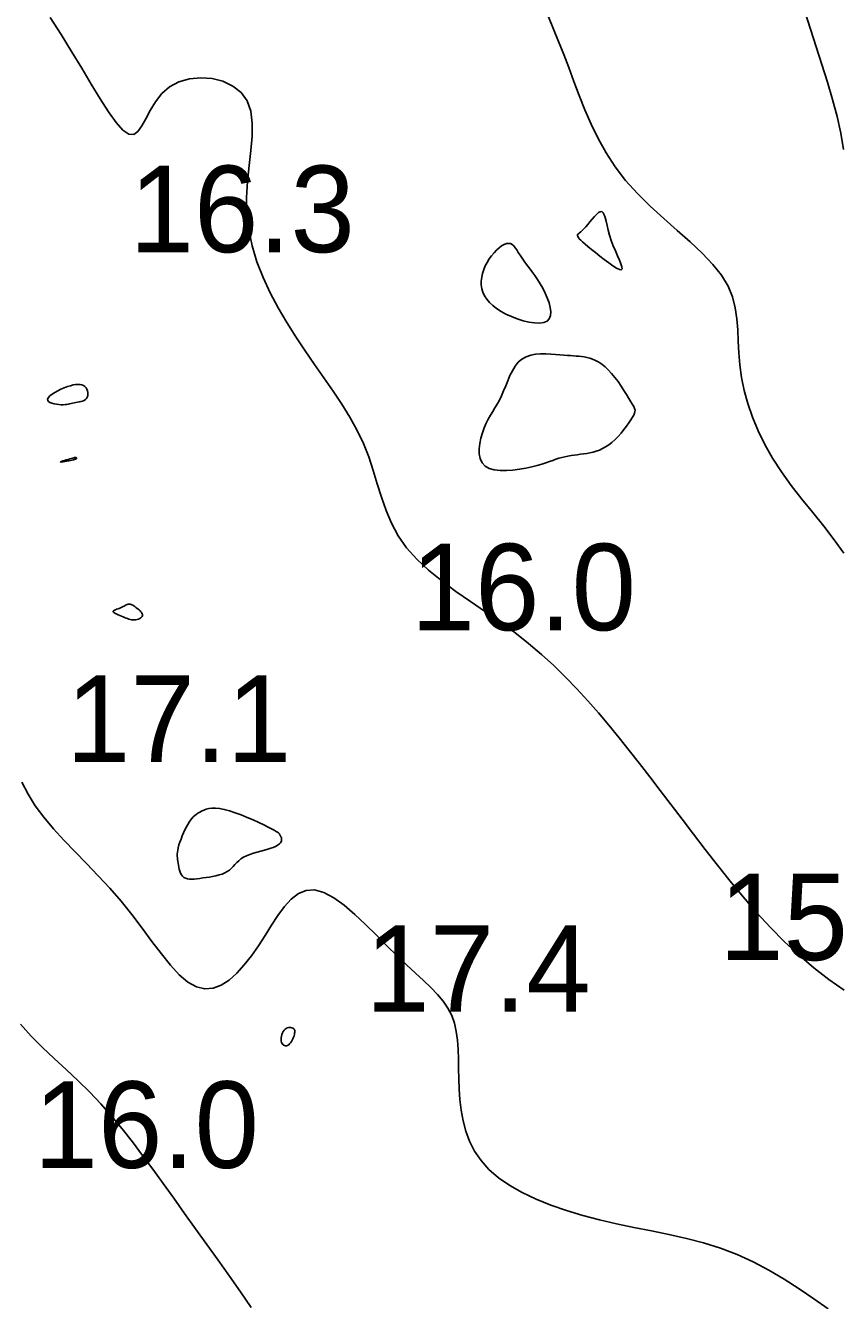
# Model space of a CAD drawing. Extents: x 3040093 to 3056816, y 408076 to 509144.
# Drawn here: x 3045597.3 to 3045644.5, y 434107.9 to 434181.6 of the extents above; entities that cross this region are included whole.
import ezdxf

# ---------------------------------------------------------------- set-up
doc = ezdxf.new("R2010")
doc.units = 0
doc.layers.add('V-CHAN-CONT-EL17', color=7, linetype='Continuous')
doc.layers.add('V-TOPO-SOUN-0610', color=7, linetype='Continuous')

msp = doc.modelspace()

# ---------------------------------------------------------------- linework, layer by layer
at = {"layer": 'V-CHAN-CONT-EL17'}
for points in [[(3045642.343, 434182.389), (3045642.661, 434181.368), (3045642.993, 434180.344), (3045643.325, 434179.321), (3045643.646, 434178.305), (3045643.942, 434177.3), (3045644.202, 434176.311), (3045644.411, 434175.343), (3045644.566, 434174.401)], [(3045598.742, 434182.028), (3045599.371, 434181.06), (3045599.979, 434180.077), (3045600.564, 434179.106), (3045601.118, 434178.177), (3045601.639, 434177.323), (3045602.121, 434176.576), (3045602.559, 434175.966), (3045602.949, 434175.527), (3045603.286, 434175.289), (3045603.569, 434175.272), (3045603.814, 434175.445), (3045604.042, 434175.764), (3045604.273, 434176.186), (3045604.527, 434176.667), (3045604.825, 434177.164), (3045605.187, 434177.632), (3045605.632, 434178.029), (3045606.174, 434178.318), (3045606.786, 434178.493), (3045607.438, 434178.555), (3045608.096, 434178.505), (3045608.727, 434178.344), (3045609.298, 434178.074), (3045609.777, 434177.694), (3045610.132, 434177.208), (3045610.339, 434176.617), (3045610.421, 434175.934), (3045610.41, 434175.172), (3045610.339, 434174.347), (3045610.241, 434173.472), (3045610.147, 434172.562), (3045610.09, 434171.63), (3045610.103, 434170.69), (3045610.212, 434169.756), (3045610.411, 434168.83), (3045610.692, 434167.916), (3045611.043, 434167.014), (3045611.453, 434166.127), (3045611.911, 434165.257), (3045612.408, 434164.407), (3045612.932, 434163.577), (3045613.472, 434162.769), (3045614.018, 434161.98), (3045614.56, 434161.206), (3045615.088, 434160.442), (3045615.59, 434159.685), (3045616.056, 434158.929), (3045616.477, 434158.172), (3045616.841, 434157.408), (3045617.145, 434156.636), (3045617.404, 434155.859), (3045617.642, 434155.082), (3045617.883, 434154.31), (3045618.149, 434153.55), (3045618.463, 434152.807), (3045618.849, 434152.085), (3045619.328, 434151.39), (3045619.917, 434150.726), (3045620.603, 434150.088), (3045621.365, 434149.471), (3045622.182, 434148.869), (3045623.034, 434148.274), (3045623.901, 434147.682), (3045624.761, 434147.087), (3045625.595, 434146.482), (3045626.385, 434145.862), (3045627.133, 434145.227), (3045627.844, 434144.577), (3045628.522, 434143.914), (3045629.174, 434143.237), (3045629.803, 434142.547), (3045630.415, 434141.845), (3045631.015, 434141.132), (3045631.608, 434140.408), (3045632.199, 434139.67), (3045632.79, 434138.916), (3045633.386, 434138.145), (3045633.992, 434137.354), (3045634.611, 434136.541), (3045635.246, 434135.703), (3045635.904, 434134.838), (3045636.585, 434133.946), (3045637.292, 434133.037), (3045638.022, 434132.121), (3045638.775, 434131.209), (3045639.55, 434130.314), (3045640.348, 434129.446), (3045641.166, 434128.616), (3045642.004, 434127.835), (3045642.862, 434127.113), (3045643.735, 434126.446), (3045644.621, 434125.827)], [(3045644.595, 434151.073), (3045644.039, 434151.856), (3045643.434, 434152.637), (3045642.803, 434153.417), (3045642.17, 434154.198), (3045641.555, 434154.982), (3045640.984, 434155.771), (3045640.474, 434156.565), (3045640.029, 434157.361), (3045639.644, 434158.154), (3045639.32, 434158.942), (3045639.054, 434159.72), (3045638.843, 434160.484), (3045638.687, 434161.229), (3045638.583, 434161.951), (3045638.525, 434162.649), (3045638.494, 434163.324), (3045638.465, 434163.981), (3045638.415, 434164.624), (3045638.321, 434165.256), (3045638.157, 434165.883), (3045637.902, 434166.507), (3045637.53, 434167.134), (3045637.027, 434167.767), (3045636.413, 434168.408), (3045635.716, 434169.062), (3045634.965, 434169.732), (3045634.187, 434170.419), (3045633.412, 434171.126), (3045632.668, 434171.858), (3045631.984, 434172.617), (3045631.38, 434173.403), (3045630.854, 434174.212), (3045630.394, 434175.036), (3045629.989, 434175.868), (3045629.628, 434176.702), (3045629.301, 434177.528), (3045628.995, 434178.342), (3045628.702, 434179.135), (3045628.41, 434179.901), (3045628.117, 434180.644), (3045627.823, 434181.365), (3045627.525, 434182.071)], [(3045643.688, 434107.399), (3045642.859, 434107.979), (3045642.014, 434108.555), (3045641.152, 434109.112), (3045640.269, 434109.639), (3045639.363, 434110.122), (3045638.431, 434110.548), (3045637.473, 434110.91), (3045636.493, 434111.214), (3045635.497, 434111.474), (3045634.49, 434111.702), (3045633.479, 434111.911), (3045632.469, 434112.112), (3045631.466, 434112.319), (3045630.477, 434112.544), (3045629.507, 434112.797), (3045628.566, 434113.081), (3045627.665, 434113.396), (3045626.812, 434113.744), (3045626.019, 434114.124), (3045625.295, 434114.537), (3045624.65, 434114.984), (3045624.094, 434115.465), (3045623.635, 434115.98), (3045623.265, 434116.524), (3045622.974, 434117.092), (3045622.753, 434117.679), (3045622.593, 434118.278), (3045622.482, 434118.885), (3045622.411, 434119.494), (3045622.371, 434120.098), (3045622.351, 434120.695), (3045622.342, 434121.279), (3045622.333, 434121.848), (3045622.314, 434122.399), (3045622.275, 434122.929), (3045622.206, 434123.436), (3045622.097, 434123.915), (3045621.938, 434124.365), (3045621.72, 434124.785), (3045621.446, 434125.184), (3045621.117, 434125.574), (3045620.738, 434125.967), (3045620.312, 434126.375), (3045619.841, 434126.811), (3045619.329, 434127.285), (3045618.78, 434127.811), (3045618.197, 434128.392), (3045617.59, 434129.005), (3045616.969, 434129.619), (3045616.345, 434130.203), (3045615.728, 434130.725), (3045615.129, 434131.154), (3045614.557, 434131.46), (3045614.023, 434131.611), (3045613.535, 434131.585), (3045613.088, 434131.4), (3045612.672, 434131.081), (3045612.279, 434130.654), (3045611.901, 434130.145), (3045611.53, 434129.581), (3045611.157, 434128.987), (3045610.774, 434128.389), (3045610.374, 434127.813), (3045609.957, 434127.278), (3045609.524, 434126.803), (3045609.078, 434126.408), (3045608.62, 434126.112), (3045608.151, 434125.933), (3045607.674, 434125.891), (3045607.191, 434126.005), (3045606.701, 434126.286), (3045606.202, 434126.716), (3045605.692, 434127.269), (3045605.166, 434127.919), (3045604.622, 434128.639), (3045604.055, 434129.405), (3045603.463, 434130.189), (3045602.842, 434130.966), (3045602.191, 434131.715), (3045601.522, 434132.436), (3045600.848, 434133.135), (3045600.182, 434133.816), (3045599.54, 434134.486), (3045598.933, 434135.15), (3045598.377, 434135.812), (3045597.884, 434136.479), (3045597.465, 434137.155), (3045597.116, 434137.848)], [(3045597.026, 434123.849), (3045597.645, 434123.169), (3045598.301, 434122.513), (3045598.981, 434121.87), (3045599.671, 434121.233), (3045600.358, 434120.589), (3045601.029, 434119.931), (3045601.674, 434119.249), (3045602.296, 434118.542), (3045602.901, 434117.811), (3045603.495, 434117.056), (3045604.083, 434116.276), (3045604.673, 434115.473), (3045605.27, 434114.646), (3045605.88, 434113.796), (3045606.507, 434112.923), (3045607.147, 434112.032), (3045607.796, 434111.127), (3045608.447, 434110.214), (3045609.095, 434109.298), (3045609.735, 434108.384), (3045610.361, 434107.476)]]:
    msp.add_lwpolyline(points, dxfattribs=at)
for points in [[(3045629.212, 434169.463), (3045629.235, 434169.504), (3045629.275, 434169.546), (3045629.33, 434169.595), (3045629.4, 434169.653), (3045629.484, 434169.726), (3045629.58, 434169.817), (3045629.687, 434169.931), (3045629.804, 434170.069), (3045629.927, 434170.222), (3045630.054, 434170.378), (3045630.181, 434170.527), (3045630.304, 434170.657), (3045630.42, 434170.755), (3045630.526, 434170.811), (3045630.617, 434170.813), (3045630.693, 434170.753), (3045630.757, 434170.634), (3045630.813, 434170.466), (3045630.867, 434170.256), (3045630.924, 434170.011), (3045630.987, 434169.739), (3045631.064, 434169.449), (3045631.157, 434169.148), (3045631.271, 434168.843), (3045631.395, 434168.546), (3045631.519, 434168.264), (3045631.631, 434168.009), (3045631.72, 434167.79), (3045631.775, 434167.616), (3045631.785, 434167.499), (3045631.737, 434167.446), (3045631.626, 434167.465), (3045631.459, 434167.546), (3045631.249, 434167.677), (3045631.01, 434167.846), (3045630.753, 434168.038), (3045630.492, 434168.242), (3045630.24, 434168.445), (3045630.009, 434168.634), (3045629.809, 434168.799), (3045629.642, 434168.94), (3045629.505, 434169.059), (3045629.396, 434169.16), (3045629.313, 434169.243), (3045629.256, 434169.313), (3045629.221, 434169.371), (3045629.207, 434169.42)], [(3045623.65, 434166.577), (3045623.648, 434166.797), (3045623.673, 434167.019), (3045623.722, 434167.241), (3045623.792, 434167.46), (3045623.882, 434167.675), (3045623.989, 434167.882), (3045624.11, 434168.08), (3045624.243, 434168.266), (3045624.384, 434168.437), (3045624.53, 434168.59), (3045624.678, 434168.722), (3045624.824, 434168.831), (3045624.966, 434168.912), (3045625.1, 434168.963), (3045625.222, 434168.98), (3045625.331, 434168.963), (3045625.429, 434168.913), (3045625.52, 434168.834), (3045625.608, 434168.729), (3045625.697, 434168.602), (3045625.789, 434168.457), (3045625.89, 434168.297), (3045626.003, 434168.126), (3045626.13, 434167.946), (3045626.27, 434167.757), (3045626.42, 434167.559), (3045626.575, 434167.35), (3045626.734, 434167.129), (3045626.893, 434166.896), (3045627.049, 434166.648), (3045627.199, 434166.386), (3045627.339, 434166.11), (3045627.462, 434165.827), (3045627.562, 434165.546), (3045627.63, 434165.276), (3045627.66, 434165.027), (3045627.645, 434164.806), (3045627.577, 434164.623), (3045627.449, 434164.486), (3045627.258, 434164.403), (3045627.011, 434164.37), (3045626.722, 434164.381), (3045626.403, 434164.43), (3045626.067, 434164.512), (3045625.725, 434164.621), (3045625.39, 434164.75), (3045625.075, 434164.894), (3045624.789, 434165.049), (3045624.536, 434165.212), (3045624.314, 434165.384), (3045624.123, 434165.564), (3045623.965, 434165.752), (3045623.839, 434165.948), (3045623.744, 434166.151), (3045623.681, 434166.361)], [(3045623.697, 434156.302), (3045623.588, 434156.538), (3045623.534, 434156.81), (3045623.527, 434157.106), (3045623.56, 434157.417), (3045623.624, 434157.731), (3045623.713, 434158.037), (3045623.818, 434158.325), (3045623.932, 434158.586), (3045624.054, 434158.825), (3045624.18, 434159.048), (3045624.31, 434159.263), (3045624.441, 434159.476), (3045624.572, 434159.695), (3045624.699, 434159.927), (3045624.823, 434160.178), (3045624.941, 434160.453), (3045625.058, 434160.745), (3045625.178, 434161.044), (3045625.306, 434161.34), (3045625.448, 434161.623), (3045625.607, 434161.883), (3045625.789, 434162.111), (3045625.999, 434162.296), (3045626.239, 434162.432), (3045626.503, 434162.522), (3045626.785, 434162.575), (3045627.077, 434162.598), (3045627.371, 434162.598), (3045627.659, 434162.582), (3045627.934, 434162.559), (3045628.189, 434162.534), (3045628.417, 434162.515), (3045628.621, 434162.501), (3045628.806, 434162.49), (3045628.976, 434162.48), (3045629.134, 434162.469), (3045629.286, 434162.456), (3045629.437, 434162.439), (3045629.589, 434162.415), (3045629.747, 434162.384), (3045629.911, 434162.341), (3045630.08, 434162.284), (3045630.254, 434162.209), (3045630.433, 434162.114), (3045630.615, 434161.995), (3045630.8, 434161.85), (3045630.988, 434161.674), (3045631.178, 434161.466), (3045631.366, 434161.235), (3045631.55, 434160.988), (3045631.727, 434160.734), (3045631.893, 434160.482), (3045632.046, 434160.242), (3045632.182, 434160.021), (3045632.297, 434159.829), (3045632.39, 434159.672), (3045632.46, 434159.544), (3045632.506, 434159.437), (3045632.529, 434159.343), (3045632.528, 434159.254), (3045632.504, 434159.16), (3045632.455, 434159.055), (3045632.383, 434158.929), (3045632.287, 434158.777), (3045632.17, 434158.603), (3045632.035, 434158.414), (3045631.885, 434158.216), (3045631.723, 434158.017), (3045631.551, 434157.822), (3045631.374, 434157.639), (3045631.194, 434157.475), (3045631.013, 434157.334), (3045630.832, 434157.216), (3045630.651, 434157.118), (3045630.469, 434157.037), (3045630.288, 434156.972), (3045630.106, 434156.919), (3045629.924, 434156.877), (3045629.741, 434156.843), (3045629.558, 434156.814), (3045629.375, 434156.788), (3045629.193, 434156.764), (3045629.012, 434156.74), (3045628.832, 434156.714), (3045628.654, 434156.685), (3045628.478, 434156.65), (3045628.305, 434156.608), (3045628.134, 434156.558), (3045627.962, 434156.499), (3045627.781, 434156.435), (3045627.587, 434156.365), (3045627.375, 434156.292), (3045627.138, 434156.217), (3045626.871, 434156.14), (3045626.568, 434156.064), (3045626.228, 434155.991), (3045625.861, 434155.926), (3045625.481, 434155.877), (3045625.102, 434155.851), (3045624.737, 434155.854), (3045624.4, 434155.895), (3045624.106, 434155.978), (3045623.868, 434156.113)], [(3045600.221, 434159.78), (3045600.322, 434159.796), (3045600.424, 434159.815), (3045600.524, 434159.837), (3045600.619, 434159.866), (3045600.706, 434159.904), (3045600.782, 434159.953), (3045600.844, 434160.014), (3045600.889, 434160.09), (3045600.916, 434160.177), (3045600.928, 434160.271), (3045600.923, 434160.368), (3045600.902, 434160.465), (3045600.866, 434160.557), (3045600.815, 434160.64), (3045600.749, 434160.711), (3045600.67, 434160.766), (3045600.577, 434160.804), (3045600.47, 434160.826), (3045600.349, 434160.832), (3045600.216, 434160.822), (3045600.069, 434160.796), (3045599.909, 434160.755), (3045599.737, 434160.699), (3045599.554, 434160.628), (3045599.366, 434160.545), (3045599.181, 434160.454), (3045599.009, 434160.358), (3045598.856, 434160.259), (3045598.731, 434160.161), (3045598.642, 434160.068), (3045598.598, 434159.983), (3045598.602, 434159.907), (3045598.65, 434159.842), (3045598.734, 434159.788), (3045598.844, 434159.743), (3045598.972, 434159.707), (3045599.11, 434159.681), (3045599.249, 434159.663), (3045599.38, 434159.654), (3045599.498, 434159.653), (3045599.603, 434159.659), (3045599.698, 434159.67), (3045599.785, 434159.686), (3045599.869, 434159.704), (3045599.952, 434159.724), (3045600.036, 434159.744), (3045600.125, 434159.763)], [(3045600.262, 434156.549), (3045600.263, 434156.556), (3045600.263, 434156.563), (3045600.263, 434156.571), (3045600.261, 434156.578), (3045600.258, 434156.584), (3045600.254, 434156.59), (3045600.249, 434156.596), (3045600.243, 434156.6), (3045600.232, 434156.603), (3045600.216, 434156.603), (3045600.193, 434156.601), (3045600.159, 434156.596), (3045600.113, 434156.586), (3045600.053, 434156.571), (3045599.976, 434156.551), (3045599.883, 434156.526), (3045599.778, 434156.496), (3045599.669, 434156.465), (3045599.565, 434156.433), (3045599.471, 434156.403), (3045599.396, 434156.377), (3045599.348, 434156.357), (3045599.332, 434156.345), (3045599.356, 434156.342), (3045599.412, 434156.348), (3045599.495, 434156.36), (3045599.595, 434156.377), (3045599.705, 434156.397), (3045599.818, 434156.418), (3045599.925, 434156.44), (3045600.02, 434156.46), (3045600.096, 434156.477), (3045600.154, 434156.491), (3045600.196, 434156.503), (3045600.225, 434156.513), (3045600.243, 434156.521), (3045600.254, 434156.528), (3045600.259, 434156.535), (3045600.261, 434156.542)], [(3045603.688, 434147.223), (3045603.768, 434147.24), (3045603.845, 434147.265), (3045603.916, 434147.297), (3045603.978, 434147.335), (3045604.029, 434147.377), (3045604.065, 434147.423), (3045604.083, 434147.473), (3045604.083, 434147.524), (3045604.066, 434147.577), (3045604.034, 434147.631), (3045603.99, 434147.685), (3045603.938, 434147.739), (3045603.88, 434147.793), (3045603.818, 434147.845), (3045603.756, 434147.896), (3045603.696, 434147.944), (3045603.637, 434147.989), (3045603.58, 434148.029), (3045603.525, 434148.064), (3045603.47, 434148.092), (3045603.416, 434148.113), (3045603.362, 434148.125), (3045603.307, 434148.128), (3045603.253, 434148.12), (3045603.197, 434148.104), (3045603.139, 434148.081), (3045603.079, 434148.052), (3045603.017, 434148.019), (3045602.952, 434147.985), (3045602.883, 434147.95), (3045602.81, 434147.916), (3045602.733, 434147.886), (3045602.655, 434147.857), (3045602.58, 434147.831), (3045602.512, 434147.805), (3045602.455, 434147.779), (3045602.412, 434147.753), (3045602.387, 434147.725), (3045602.384, 434147.696), (3045602.405, 434147.663), (3045602.449, 434147.628), (3045602.51, 434147.591), (3045602.586, 434147.553), (3045602.672, 434147.514), (3045602.765, 434147.474), (3045602.86, 434147.435), (3045602.954, 434147.396), (3045603.044, 434147.358), (3045603.129, 434147.323), (3045603.212, 434147.291), (3045603.292, 434147.263), (3045603.371, 434147.24), (3045603.449, 434147.224), (3045603.527, 434147.215), (3045603.607, 434147.214)], [(3045606.561, 434132.285), (3045606.668, 434132.253), (3045606.789, 434132.236), (3045606.923, 434132.233), (3045607.068, 434132.241), (3045607.225, 434132.256), (3045607.392, 434132.278), (3045607.568, 434132.304), (3045607.752, 434132.331), (3045607.941, 434132.361), (3045608.131, 434132.394), (3045608.319, 434132.434), (3045608.501, 434132.48), (3045608.674, 434132.535), (3045608.834, 434132.6), (3045608.978, 434132.677), (3045609.103, 434132.766), (3045609.214, 434132.865), (3045609.317, 434132.972), (3045609.418, 434133.082), (3045609.521, 434133.194), (3045609.634, 434133.304), (3045609.763, 434133.409), (3045609.911, 434133.506), (3045610.085, 434133.593), (3045610.278, 434133.671), (3045610.485, 434133.74), (3045610.698, 434133.804), (3045610.912, 434133.862), (3045611.118, 434133.917), (3045611.311, 434133.969), (3045611.484, 434134.021), (3045611.632, 434134.074), (3045611.755, 434134.126), (3045611.855, 434134.179), (3045611.936, 434134.232), (3045611.998, 434134.283), (3045612.045, 434134.334), (3045612.078, 434134.383), (3045612.1, 434134.43), (3045612.112, 434134.475), (3045612.117, 434134.517), (3045612.115, 434134.557), (3045612.108, 434134.593), (3045612.098, 434134.627), (3045612.085, 434134.658), (3045612.072, 434134.686), (3045612.06, 434134.71), (3045612.049, 434134.731), (3045612.04, 434134.749), (3045612.032, 434134.765), (3045612.025, 434134.78), (3045612.018, 434134.793), (3045612.012, 434134.807), (3045612.005, 434134.822), (3045611.997, 434134.838), (3045611.987, 434134.856), (3045611.969, 434134.879), (3045611.938, 434134.909), (3045611.885, 434134.948), (3045611.805, 434135), (3045611.692, 434135.066), (3045611.538, 434135.149), (3045611.338, 434135.251), (3045611.087, 434135.374), (3045610.794, 434135.512), (3045610.471, 434135.658), (3045610.129, 434135.805), (3045609.779, 434135.947), (3045609.433, 434136.076), (3045609.101, 434136.186), (3045608.796, 434136.269), (3045608.526, 434136.321), (3045608.291, 434136.343), (3045608.085, 434136.341), (3045607.906, 434136.318), (3045607.75, 434136.279), (3045607.613, 434136.228), (3045607.492, 434136.169), (3045607.382, 434136.106), (3045607.281, 434136.043), (3045607.186, 434135.978), (3045607.097, 434135.909), (3045607.012, 434135.832), (3045606.931, 434135.746), (3045606.851, 434135.648), (3045606.771, 434135.535), (3045606.691, 434135.405), (3045606.61, 434135.256), (3045606.529, 434135.092), (3045606.449, 434134.918), (3045606.373, 434134.738), (3045606.303, 434134.557), (3045606.24, 434134.38), (3045606.186, 434134.211), (3045606.144, 434134.055), (3045606.113, 434133.916), (3045606.095, 434133.791), (3045606.086, 434133.678), (3045606.085, 434133.573), (3045606.092, 434133.473), (3045606.104, 434133.374), (3045606.119, 434133.273), (3045606.137, 434133.167), (3045606.156, 434133.055), (3045606.178, 434132.937), (3045606.205, 434132.818), (3045606.237, 434132.702), (3045606.278, 434132.592), (3045606.329, 434132.492), (3045606.392, 434132.405), (3045606.469, 434132.335)], [(3045612.093, 434122.878), (3045612.086, 434122.968), (3045612.089, 434123.065), (3045612.103, 434123.164), (3045612.126, 434123.262), (3045612.16, 434123.355), (3045612.202, 434123.439), (3045612.252, 434123.511), (3045612.311, 434123.568), (3045612.375, 434123.611), (3045612.443, 434123.64), (3045612.512, 434123.656), (3045612.58, 434123.662), (3045612.645, 434123.659), (3045612.704, 434123.647), (3045612.756, 434123.629), (3045612.799, 434123.605), (3045612.832, 434123.575), (3045612.856, 434123.538), (3045612.871, 434123.496), (3045612.878, 434123.447), (3045612.877, 434123.391), (3045612.868, 434123.328), (3045612.852, 434123.257), (3045612.83, 434123.18), (3045612.801, 434123.098), (3045612.767, 434123.013), (3045612.727, 434122.93), (3045612.682, 434122.851), (3045612.633, 434122.778), (3045612.579, 434122.716), (3045612.522, 434122.665), (3045612.462, 434122.63), (3045612.401, 434122.61), (3045612.341, 434122.605), (3045612.283, 434122.615), (3045612.229, 434122.639), (3045612.181, 434122.678), (3045612.141, 434122.731), (3045612.111, 434122.798)]]:
    msp.add_lwpolyline(points, close=True, dxfattribs=at)

# ---------------------------------------------------------------- texts
at = {"layer": 'V-TOPO-SOUN-0610'}
for s, p in [('16.3 ', (3045603.333, 434168.47)), ('16.0 ', (3045619.573, 434146.62)), ('17.1 ', (3045599.663, 434139.01)), ('15.7 ', (3045637.393, 434127.56)), ('17.4 ', (3045616.953, 434124.57)), ('16.0 ', (3045597.793, 434115.55))]:
    msp.add_text(s, height=5, dxfattribs=at).set_placement(p)

doc.saveas('drawing.dxf')
